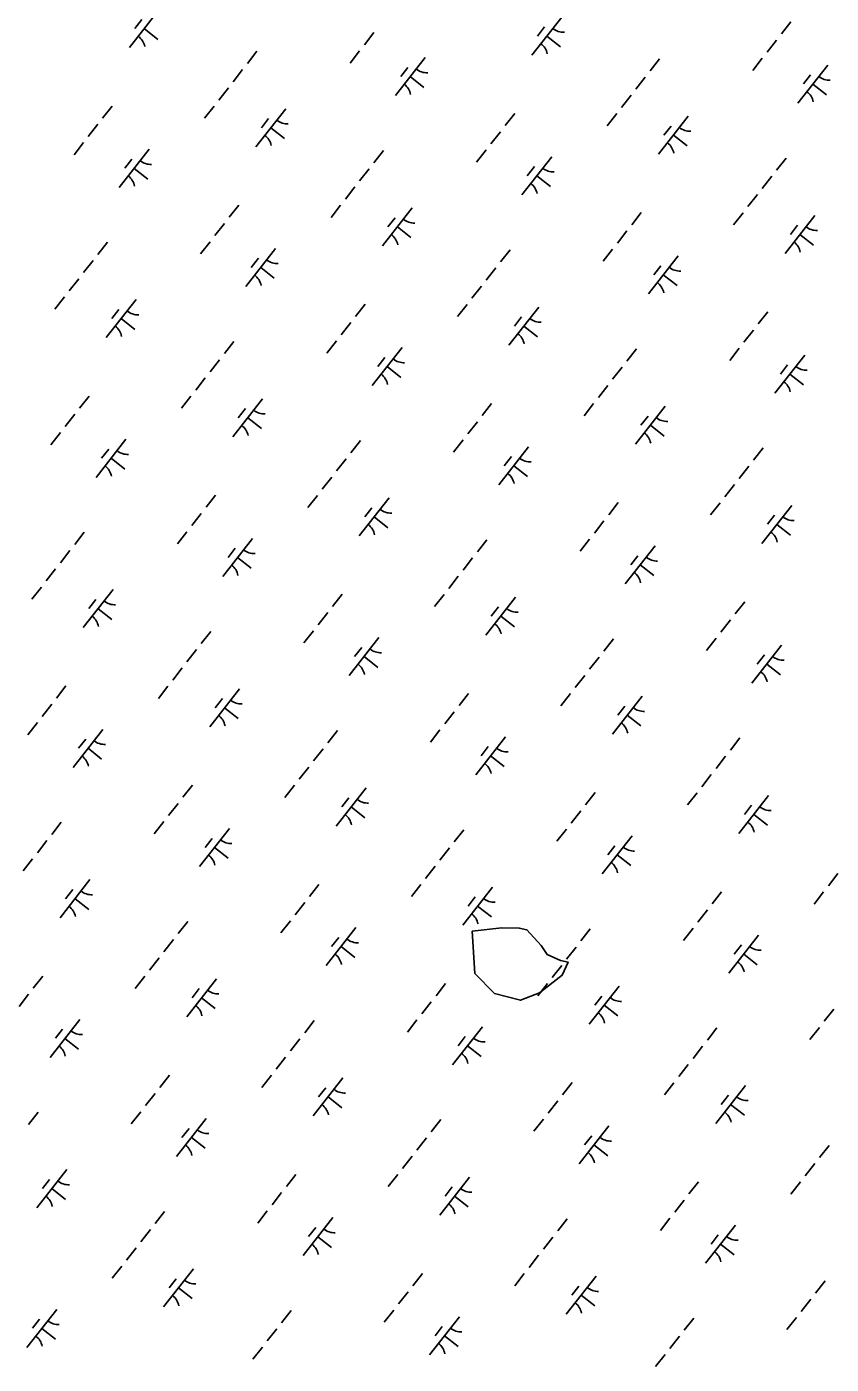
# Model space of a CAD drawing. Extents: x 3896831 to 3918110, y 171006 to 193349.
# Drawn here: x 3902556 to 3903389, y 178019 to 179403 of the extents above; entities that cross this region are included whole.
import ezdxf

# ---------------------------------------------------------------- set-up
doc = ezdxf.new("R2010")
doc.units = 0
doc.layers.add('V-TOPO-SHOR', color=7, linetype='Continuous')
doc.layers.add('V-WETL-SWMP', color=7, linetype='Continuous')

msp = doc.modelspace()

# ---------------------------------------------------------------- linework, layer by layer
at = {"layer": 'V-TOPO-SHOR'}
msp.add_lwpolyline([(3903087.1, 178403.4), (3903110.7, 178421.8), (3903116.7, 178435.4), (3903108.8, 178437), (3903095.2, 178443.1), (3903088.9, 178452.6), (3903074, 178468.9), (3903066.1, 178470.5), (3903048, 178470.9), (3903017.5, 178467.2), (3903020.2, 178423.7), (3903040.7, 178403), (3903067.4, 178395.9)], close=True, dxfattribs=at)
at = {"layer": 'V-WETL-SWMP'}
for p, q in [((3902693.5, 179421.1), (3902662.7, 179381.7)), ((3902675.7, 179410.9), (3902668.3, 179401.4)), ((3902678.1, 179401.4), (3902692.3, 179390.3)), ((3903110.2, 179413.4), (3903079.3, 179374)), ((3903092.4, 179403.2), (3903085, 179393.7)), ((3903347.2, 179408.5), (3903337.4, 179395.9)), ((3902915.8, 179397.3), (3902905.9, 179384.7)), ((3903094.8, 179393.7), (3903108.9, 179382.6)), ((3903332.4, 179389.6), (3903322.6, 179377)), ((3902794.7, 179377.9), (3902784.9, 179365.3)), ((3902901, 179378.4), (3902891.1, 179365.8)), ((3902779.9, 179359), (3902770.1, 179346.4)), ((3902968.8, 179371.4), (3902938, 179332.1)), ((3902951, 179361.2), (3902943.6, 179351.8)), ((3903211.4, 179370.2), (3903201.5, 179357.6)), ((3903317.6, 179370.7), (3903307.8, 179358.1)), ((3903385.4, 179363.7), (3903354.6, 179324.4)), ((3902953.4, 179351.7), (3902967.5, 179340.6)), ((3903196.6, 179351.3), (3903186.7, 179338.7)), ((3903367.6, 179353.5), (3903360.2, 179344.1)), ((3902765.1, 179340.1), (3902755.3, 179327.5)), ((3903181.8, 179332.4), (3903171.9, 179319.8)), ((3903370, 179344), (3903384.2, 179332.9)), ((3902644.9, 179321.3), (3902635, 179308.7)), ((3902750.3, 179321.2), (3902740.5, 179308.6)), ((3902824.5, 179318.4), (3902793.6, 179279.1)), ((3902806.7, 179308.3), (3902799.3, 179298.8)), ((3903061.5, 179313.6), (3903051.6, 179301)), ((3903167, 179313.5), (3903157.1, 179300.9)), ((3903241.1, 179310.7), (3903210.3, 179271.4)), ((3902630.1, 179302.4), (3902620.2, 179289.8)), ((3902809, 179298.8), (3902823.2, 179287.7)), ((3903046.7, 179294.7), (3903036.8, 179282.1)), ((3903223.3, 179300.6), (3903215.9, 179291.1)), ((3903225.7, 179291.1), (3903239.8, 179280)), ((3902615.3, 179283.5), (3902605.4, 179270.9)), ((3902683.1, 179276.5), (3902652.2, 179237.1)), ((3902925.7, 179275.2), (3902915.8, 179262.6)), ((3903031.9, 179275.8), (3903022, 179263.2)), ((3902665.3, 179266.3), (3902657.9, 179256.9)), ((3903099.7, 179268.8), (3903068.9, 179229.4)), ((3903342.3, 179267.5), (3903332.4, 179254.9)), ((3902667.6, 179256.8), (3902681.8, 179245.7)), ((3902910.9, 179256.4), (3902901, 179243.8)), ((3903081.9, 179258.6), (3903074.5, 179249.2)), ((3903084.3, 179249.1), (3903098.5, 179238)), ((3903327.5, 179248.7), (3903317.6, 179236.1)), ((3902896.1, 179237.5), (3902886.2, 179224.9)), ((3903312.7, 179229.8), (3903302.8, 179217.2)), ((3902775.8, 179218.7), (3902765.9, 179206.1)), ((3902881.2, 179218.6), (3902871.4, 179206)), ((3902955.4, 179215.8), (3902924.5, 179176.5)), ((3903192.4, 179211), (3903182.6, 179198.4)), ((3903297.9, 179210.9), (3903288, 179198.3)), ((3903372, 179208.1), (3903341.2, 179168.8)), ((3902761, 179199.8), (3902751.1, 179187.2)), ((3902937.6, 179205.6), (3902930.2, 179196.2)), ((3902940, 179196.2), (3902954.1, 179185.1)), ((3903177.6, 179192.1), (3903167.8, 179179.5)), ((3903354.2, 179197.9), (3903346.8, 179188.5)), ((3902639.9, 179180.3), (3902630.1, 179167.7)), ((3902746.2, 179180.9), (3902736.3, 179168.3)), ((3903356.6, 179188.5), (3903370.8, 179177.4)), ((3902814, 179173.9), (3902783.1, 179134.5)), ((3903056.6, 179172.6), (3903046.7, 179160)), ((3903162.8, 179173.2), (3903152.9, 179160.6)), ((3903230.6, 179166.2), (3903199.8, 179126.8)), ((3902625.1, 179161.4), (3902615.3, 179148.9)), ((3902796.2, 179163.7), (3902788.8, 179154.3)), ((3902798.6, 179154.2), (3902812.7, 179143.1)), ((3903041.8, 179153.7), (3903031.9, 179141.2)), ((3903212.8, 179156), (3903205.4, 179146.6)), ((3902610.3, 179142.6), (3902600.5, 179130)), ((3903215.2, 179146.5), (3903229.4, 179135.4)), ((3902595.5, 179123.7), (3902585.7, 179111.1)), ((3903027, 179134.9), (3903017.1, 179122.3)), ((3902669.7, 179120.9), (3902638.8, 179081.6)), ((3902651.9, 179110.7), (3902644.5, 179101.3)), ((3902906.7, 179116.1), (3902896.8, 179103.5)), ((3903012.2, 179116), (3903002.3, 179103.4)), ((3903086.3, 179113.2), (3903055.5, 179073.9)), ((3902654.2, 179101.3), (3902668.4, 179090.1)), ((3902891.9, 179097.2), (3902882, 179084.6)), ((3903068.5, 179103), (3903061.1, 179093.6)), ((3903323.3, 179108.4), (3903313.5, 179095.8)), ((3903070.9, 179093.6), (3903085, 179082.4)), ((3903308.5, 179089.5), (3903298.7, 179076.9)), ((3902770.9, 179077.7), (3902761, 179065.1)), ((3902877.1, 179078.3), (3902867.2, 179065.7)), ((3902944.9, 179071.3), (3902914.1, 179031.9)), ((3903187.5, 179070), (3903177.6, 179057.4)), ((3903293.7, 179070.6), (3903283.9, 179058)), ((3902756, 179058.8), (3902746.2, 179046.2)), ((3902927.1, 179061.1), (3902919.7, 179051.6)), ((3903361.6, 179063.6), (3903330.7, 179024.2)), ((3902741.2, 179039.9), (3902731.4, 179027.4)), ((3902929.5, 179051.6), (3902943.7, 179040.5)), ((3903172.7, 179051.1), (3903162.8, 179038.5)), ((3903343.8, 179053.4), (3903336.4, 179043.9)), ((3903346.1, 179043.9), (3903360.3, 179032.8)), ((3903157.9, 179032.2), (3903148, 179019.7)), ((3902621, 179021.2), (3902611.1, 179008.6)), ((3902726.4, 179021.1), (3902716.6, 179008.5)), ((3902800.6, 179018.3), (3902769.7, 178979)), ((3903037.6, 179013.5), (3903027.7, 179000.9)), ((3903143.1, 179013.4), (3903133.2, 179000.8)), ((3902606.2, 179002.3), (3902596.3, 178989.7)), ((3902782.8, 179008.1), (3902775.4, 178998.7)), ((3902785.2, 178998.6), (3902799.3, 178987.5)), ((3903217.2, 179010.6), (3903186.4, 178971.3)), ((3903199.4, 179000.4), (3903192, 178991)), ((3903022.8, 178994.6), (3903012.9, 178982)), ((3903201.8, 178990.9), (3903216, 178979.8)), ((3902591.4, 178983.4), (3902581.5, 178970.8)), ((3902659.2, 178976.4), (3902628.3, 178937)), ((3902901.8, 178975.1), (3902891.9, 178962.5)), ((3903008, 178975.7), (3902998.1, 178963.1)), ((3902641.4, 178966.2), (3902634, 178956.7)), ((3903075.8, 178968.7), (3903045, 178929.3)), ((3903058, 178958.5), (3903050.6, 178949)), ((3903318.4, 178967.4), (3903308.5, 178954.8)), ((3902643.8, 178956.7), (3902657.9, 178945.6)), ((3902887, 178956.2), (3902877.1, 178943.6)), ((3903060.4, 178949), (3903074.6, 178937.9)), ((3903303.6, 178948.5), (3903293.7, 178935.9)), ((3902872.2, 178937.3), (3902862.3, 178924.7)), ((3903288.8, 178929.6), (3903278.9, 178917)), ((3902751.9, 178918.6), (3902742, 178906)), ((3902857.4, 178918.4), (3902847.5, 178905.9)), ((3902931.5, 178915.7), (3902900.6, 178876.4)), ((3902913.7, 178905.5), (3902906.3, 178896.1)), ((3903168.5, 178910.9), (3903158.7, 178898.3)), ((3903274, 178910.7), (3903264.1, 178898.2)), ((3903348.1, 178908), (3903317.3, 178868.7)), ((3902737.1, 178899.7), (3902727.2, 178887.1)), ((3902916.1, 178896), (3902930.2, 178884.9)), ((3903153.7, 178892), (3903143.9, 178879.4)), ((3903330.3, 178897.8), (3903322.9, 178888.4)), ((3903332.7, 178888.3), (3903346.9, 178877.2)), ((3902616, 178880.2), (3902606.2, 178867.6)), ((3902722.3, 178880.8), (3902712.4, 178868.2)), ((3902790.1, 178873.8), (3902759.3, 178834.4)), ((3902601.2, 178861.3), (3902591.4, 178848.7)), ((3902772.3, 178863.6), (3902764.9, 178854.1)), ((3903032.7, 178872.5), (3903022.8, 178859.9)), ((3903138.9, 178873.1), (3903129.1, 178860.5)), ((3903206.7, 178866.1), (3903175.9, 178826.7)), ((3902774.7, 178854.1), (3902788.8, 178843)), ((3903017.9, 178853.6), (3903008, 178841)), ((3903189, 178855.9), (3903181.5, 178846.4)), ((3903191.3, 178846.4), (3903205.5, 178835.3)), ((3902586.4, 178842.4), (3902576.6, 178829.8)), ((3903003.1, 178834.7), (3902993.2, 178822.1)), ((3902571.6, 178823.5), (3902561.8, 178810.9)), ((3902645.8, 178820.8), (3902614.9, 178781.5)), ((3902628, 178810.6), (3902620.6, 178801.2)), ((3902882.8, 178816), (3902872.9, 178803.4)), ((3902988.3, 178815.8), (3902978.4, 178803.2)), ((3903062.4, 178813.1), (3903031.6, 178773.8)), ((3903299.5, 178808.3), (3903289.6, 178795.7)), ((3902630.3, 178801.1), (3902644.5, 178790)), ((3902868, 178797.1), (3902858.1, 178784.5)), ((3903044.6, 178802.9), (3903037.2, 178793.5)), ((3903047, 178793.4), (3903061.2, 178782.3)), ((3902747, 178777.6), (3902737.1, 178765)), ((3902853.2, 178778.2), (3902843.3, 178765.6)), ((3903284.7, 178789.4), (3903274.8, 178776.8)), ((3902921, 178771.2), (3902890.2, 178731.8)), ((3903163.6, 178769.9), (3903153.7, 178757.3)), ((3903269.8, 178770.5), (3903260, 178757.9)), ((3903337.7, 178763.5), (3903306.8, 178724.1)), ((3902732.2, 178758.7), (3902722.3, 178746.1)), ((3902903.2, 178761), (3902895.8, 178751.5)), ((3902905.6, 178751.5), (3902919.8, 178740.4)), ((3903148.8, 178751), (3903138.9, 178738.4)), ((3903319.9, 178753.3), (3903312.5, 178743.8)), ((3902717.4, 178739.8), (3902707.5, 178727.2)), ((3903322.2, 178743.8), (3903336.4, 178732.7)), ((3903134, 178732.1), (3903124.1, 178719.5)), ((3902597.1, 178721.1), (3902587.2, 178708.5)), ((3902702.6, 178720.9), (3902692.7, 178708.3)), ((3902776.7, 178718.2), (3902745.8, 178678.8)), ((3902758.9, 178708), (3902751.5, 178698.6)), ((3903013.7, 178713.4), (3903003.9, 178700.8)), ((3903119.2, 178713.2), (3903109.3, 178700.6)), ((3903193.3, 178710.5), (3903162.5, 178671.1)), ((3902582.3, 178702.2), (3902572.4, 178689.6)), ((3902761.3, 178698.5), (3902775.4, 178687.4)), ((3902998.9, 178694.5), (3902989.1, 178681.9)), ((3903175.5, 178700.3), (3903168.1, 178690.9)), ((3902567.5, 178683.3), (3902557.6, 178670.7)), ((3903177.9, 178690.8), (3903192.1, 178679.7)), ((3902635.3, 178676.2), (3902604.5, 178636.9)), ((3902877.9, 178675), (3902868, 178662.4)), ((3902984.1, 178675.6), (3902974.3, 178663)), ((3903051.9, 178668.5), (3903021.1, 178629.2)), ((3903294.5, 178667.3), (3903284.7, 178654.7)), ((3902617.5, 178666.1), (3902610.1, 178656.6)), ((3902619.9, 178656.6), (3902634, 178645.5)), ((3902863.1, 178656.1), (3902853.2, 178643.5)), ((3903034.1, 178658.4), (3903026.7, 178648.9)), ((3903036.5, 178648.9), (3903050.7, 178637.8)), ((3903279.7, 178648.4), (3903269.9, 178635.8)), ((3902848.3, 178637.2), (3902838.4, 178624.6)), ((3903264.9, 178629.5), (3903255, 178616.9)), ((3902728, 178618.5), (3902718.1, 178605.9)), ((3902833.5, 178618.3), (3902823.6, 178605.7)), ((3902907.6, 178615.6), (3902876.8, 178576.2)), ((3903144.7, 178610.8), (3903134.8, 178598.2)), ((3902713.2, 178599.6), (3902703.3, 178587)), ((3902889.8, 178605.4), (3902882.4, 178595.9)), ((3903250.1, 178610.6), (3903240.2, 178598)), ((3903324.2, 178607.9), (3903293.4, 178568.5)), ((3903306.5, 178597.7), (3903299.1, 178588.2)), ((3902892.2, 178595.9), (3902906.4, 178584.8)), ((3903129.8, 178591.9), (3903120, 178579.3)), ((3903308.8, 178588.2), (3903323, 178577.1)), ((3902592.2, 178580.1), (3902582.3, 178567.5)), ((3902698.4, 178580.7), (3902688.5, 178568.1)), ((3902766.2, 178573.6), (3902735.4, 178534.3)), ((3903008.8, 178572.4), (3902998.9, 178559.8)), ((3903115, 178573), (3903105.2, 178560.4)), ((3902577.4, 178561.2), (3902567.5, 178548.6)), ((3902748.4, 178563.4), (3902741, 178554)), ((3903182.9, 178565.9), (3903152, 178526.6)), ((3903165.1, 178555.7), (3903157.7, 178546.3)), ((3902562.6, 178542.3), (3902552.7, 178529.7)), ((3902750.8, 178554), (3902765, 178542.9)), ((3902994, 178553.5), (3902984.1, 178540.9)), ((3903167.4, 178546.3), (3903181.6, 178535.2)), ((3902979.2, 178534.6), (3902969.3, 178522)), ((3902621.9, 178520.7), (3902591, 178481.3)), ((3902858.9, 178515.8), (3902849.1, 178503.3)), ((3902964.4, 178515.7), (3902954.5, 178503.1)), ((3903395.8, 178526.9), (3903386, 178514.3)), ((3902604.1, 178510.5), (3902596.7, 178501)), ((3902606.5, 178501), (3902620.6, 178489.9)), ((3903038.5, 178513), (3903007.7, 178473.6)), ((3903020.7, 178502.8), (3903013.3, 178493.3)), ((3903275.6, 178508.1), (3903265.7, 178495.6)), ((3903381, 178508), (3903371.2, 178495.4)), ((3902844.1, 178497), (3902834.3, 178484.4)), ((3903023.1, 178493.3), (3903037.3, 178482.2)), ((3903260.8, 178489.3), (3903250.9, 178476.7)), ((3902723.1, 178477.5), (3902713.2, 178464.9)), ((3902829.3, 178478.1), (3902819.4, 178465.5)), ((3902708.3, 178458.6), (3902698.4, 178446)), ((3902897.1, 178471), (3902866.3, 178431.7)), ((3902879.3, 178460.8), (3902871.9, 178451.4)), ((3903139.7, 178469.8), (3903129.9, 178457.2)), ((3903246, 178470.4), (3903236.1, 178457.8)), ((3903313.8, 178463.3), (3903282.9, 178424)), ((3902881.7, 178451.4), (3902895.9, 178440.2)), ((3903124.9, 178450.9), (3903115, 178438.3)), ((3903296, 178453.1), (3903288.6, 178443.7)), ((3902693.5, 178439.7), (3902683.6, 178427.1)), ((3903110.1, 178432), (3903100.2, 178419.4)), ((3903110.1, 178432), (3903100.2, 178419.4)), ((3903298.4, 178443.7), (3903312.5, 178432.5)), ((3902573.2, 178420.9), (3902563.3, 178408.3)), ((3902678.7, 178420.8), (3902668.8, 178408.2)), ((3902752.8, 178418.1), (3902722, 178378.7)), ((3902735, 178407.9), (3902727.6, 178398.4)), ((3902989.8, 178413.2), (3902980, 178400.6)), ((3903095.3, 178413.1), (3903085.4, 178400.5)), ((3903095.3, 178413.1), (3903088.7, 178404.7)), ((3903169.4, 178410.4), (3903138.6, 178371)), ((3902558.4, 178402), (3902548.5, 178389.5)), ((3902737.4, 178398.4), (3902751.5, 178387.3)), ((3902975, 178394.3), (3902965.2, 178381.8)), ((3903151.6, 178400.2), (3903144.2, 178390.7)), ((3903154, 178390.7), (3903168.2, 178379.6)), ((3902611.4, 178376.1), (3902580.6, 178336.8)), ((3902960.2, 178375.5), (3902950.4, 178362.9)), ((3903391.7, 178386.6), (3903381.8, 178374.1)), ((3902593.6, 178365.9), (3902586.2, 178356.5)), ((3902854, 178374.9), (3902844.1, 178362.3)), ((3903028.1, 178368.4), (3902997.2, 178329.1)), ((3903270.6, 178367.2), (3903260.8, 178354.6)), ((3903376.9, 178367.8), (3903367, 178355.2)), ((3902596, 178356.4), (3902610.2, 178345.3)), ((3902839.2, 178356), (3902829.3, 178343.4)), ((3903010.3, 178358.2), (3903002.9, 178348.8)), ((3903012.6, 178348.7), (3903026.8, 178337.6)), ((3903255.8, 178348.3), (3903246, 178335.7)), ((3902824.4, 178337.1), (3902814.5, 178324.5)), ((3903241, 178329.4), (3903231.2, 178316.8)), ((3902704.1, 178318.3), (3902694.3, 178305.7)), ((3902809.6, 178318.2), (3902799.7, 178305.6)), ((3902883.7, 178315.5), (3902852.9, 178276.1)), ((3903120.8, 178310.6), (3903110.9, 178298)), ((3903226.2, 178310.5), (3903216.4, 178297.9)), ((3903300.4, 178307.8), (3903269.5, 178268.4)), ((3902689.3, 178299.4), (3902679.4, 178286.8)), ((3902865.9, 178305.3), (3902858.5, 178295.8)), ((3902868.3, 178295.8), (3902882.5, 178284.7)), ((3903282.6, 178297.6), (3903275.2, 178288.1)), ((3902568.3, 178280), (3902558.4, 178267.4)), ((3902674.5, 178280.5), (3902664.6, 178268)), ((3903106, 178291.7), (3903096.1, 178279.1)), ((3903284.9, 178288.1), (3903299.1, 178277)), ((3902742.3, 178273.5), (3902711.5, 178234.2)), ((3902984.9, 178272.3), (3902975, 178259.7)), ((3903091.2, 178272.8), (3903081.3, 178260.3)), ((3903159, 178265.8), (3903128.1, 178226.5)), ((3902724.5, 178263.3), (3902717.1, 178253.9)), ((3902726.9, 178253.8), (3902741.1, 178242.7)), ((3902970.1, 178253.4), (3902960.2, 178240.8)), ((3903141.2, 178255.6), (3903133.8, 178246.2)), ((3903143.5, 178246.1), (3903157.7, 178235)), ((3903386.8, 178245.7), (3903376.9, 178233.1)), ((3902955.3, 178234.5), (3902945.4, 178221.9)), ((3903371.9, 178226.8), (3903362.1, 178214.2)), ((3902598, 178220.6), (3902567.1, 178181.2)), ((3902580.2, 178210.4), (3902572.8, 178200.9)), ((3902835, 178215.7), (3902825.2, 178203.1)), ((3902940.5, 178215.6), (3902930.6, 178203)), ((3903014.6, 178212.9), (3902983.8, 178173.5)), ((3902582.6, 178200.9), (3902596.7, 178189.8)), ((3902820.2, 178196.8), (3902810.4, 178184.2)), ((3902996.8, 178202.7), (3902989.4, 178193.2)), ((3903251.7, 178208), (3903241.8, 178195.4)), ((3903357.1, 178207.9), (3903347.3, 178195.3)), ((3902999.2, 178193.2), (3903013.4, 178182.1)), ((3903236.9, 178189.1), (3903227, 178176.5)), ((3902699.2, 178177.3), (3902689.3, 178164.8)), ((3902805.4, 178177.9), (3902795.6, 178165.3)), ((3902873.2, 178170.9), (3902842.4, 178131.6)), ((3903115.8, 178169.6), (3903106, 178157.1)), ((3903222.1, 178170.2), (3903212.2, 178157.6)), ((3902684.4, 178158.5), (3902674.5, 178145.9)), ((3902855.5, 178160.7), (3902848, 178151.3)), ((3903289.9, 178163.2), (3903259, 178123.9)), ((3902857.8, 178151.2), (3902872, 178140.1)), ((3903101, 178150.8), (3903091.2, 178138.2)), ((3903272.1, 178153), (3903264.7, 178143.6)), ((3903274.5, 178143.5), (3903288.6, 178132.4)), ((3902669.6, 178139.6), (3902659.7, 178127)), ((3903086.2, 178131.9), (3903076.4, 178119.3)), ((3902654.8, 178120.7), (3902644.9, 178108.1)), ((3902728.9, 178117.9), (3902698.1, 178078.6)), ((3902966, 178113.1), (3902956.1, 178100.5)), ((3903071.4, 178113), (3903061.6, 178100.4)), ((3902711.1, 178107.7), (3902703.7, 178098.3)), ((3903145.6, 178110.2), (3903114.7, 178070.9)), ((3903127.8, 178100), (3903120.4, 178090.6)), ((3903382.6, 178105.4), (3903372.7, 178092.8)), ((3902713.5, 178098.3), (3902727.7, 178087.2)), ((3902951.2, 178094.2), (3902941.3, 178081.6)), ((3903130.1, 178090.6), (3903144.3, 178079.5)), ((3903367.8, 178086.5), (3903357.9, 178073.9)), ((3902587.5, 178076), (3902556.7, 178036.6)), ((3902830.1, 178074.7), (3902820.2, 178062.1)), ((3902936.3, 178075.3), (3902926.5, 178062.7)), ((3902569.7, 178065.8), (3902562.3, 178056.4)), ((3903004.2, 178068.3), (3902973.3, 178028.9)), ((3902986.4, 178058.1), (3902979, 178048.7)), ((3903246.8, 178067), (3903236.9, 178054.4)), ((3903353, 178067.6), (3903343.1, 178055)), ((3902572.1, 178056.3), (3902586.3, 178045.2)), ((3902815.3, 178055.8), (3902805.4, 178043.3)), ((3902988.7, 178048.6), (3903002.9, 178037.5)), ((3903231.9, 178048.2), (3903222.1, 178035.6)), ((3902800.5, 178037), (3902790.6, 178024.4)), ((3903217.1, 178029.3), (3903207.3, 178016.7))]:
    msp.add_line(p, q, dxfattribs=at)
msp.add_lwpolyline([(3903087.1, 178403.4), (3903110.7, 178421.8), (3903116.7, 178435.4), (3903108.8, 178437), (3903095.2, 178443.1), (3903088.9, 178452.6), (3903074, 178468.9), (3903066.1, 178470.5), (3903048, 178470.9), (3903017.5, 178467.2), (3903020.2, 178423.7), (3903040.7, 178403), (3903067.4, 178395.9)], close=True, dxfattribs=at)
for centre, start, end in [((3903112, 179415.3), 231.1403, 272.6839), ((3902661.3, 179379.5), 11.1403, 52.6839), ((3903077.9, 179371.8), 11.1403, 52.6839), ((3902970.6, 179373.3), 231.1403, 272.6839), ((3903387.2, 179365.6), 231.1403, 272.6839), ((3902936.5, 179329.8), 11.1403, 52.6839), ((3903353.2, 179322.1), 11.1403, 52.6839), ((3902826.3, 179320.4), 231.1403, 272.6839), ((3902792.2, 179276.9), 11.1403, 52.6839), ((3903242.9, 179312.7), 231.1403, 272.6839), ((3903208.8, 179269.2), 11.1403, 52.6839), ((3902684.9, 179278.4), 231.1403, 272.6839), ((3902650.8, 179234.9), 11.1403, 52.6839), ((3903101.5, 179270.7), 231.1403, 272.6839), ((3903067.4, 179227.2), 11.1403, 52.6839), ((3902957.2, 179217.8), 231.1403, 272.6839), ((3903373.8, 179210.1), 231.1403, 272.6839), ((3902923.1, 179174.3), 11.1403, 52.6839), ((3903339.7, 179166.6), 11.1403, 52.6839), ((3902815.8, 179175.8), 231.1403, 272.6839), ((3903232.4, 179168.1), 231.1403, 272.6839), ((3902781.7, 179132.3), 11.1403, 52.6839), ((3903198.4, 179124.6), 11.1403, 52.6839), ((3902671.5, 179122.8), 231.1403, 272.6839), ((3903088.1, 179115.1), 231.1403, 272.6839), ((3902637.4, 179079.4), 11.1403, 52.6839), ((3903054, 179071.7), 11.1403, 52.6839), ((3902946.7, 179073.2), 231.1403, 272.6839), ((3902912.6, 179029.7), 11.1403, 52.6839), ((3903363.4, 179065.5), 231.1403, 272.6839), ((3903329.3, 179022), 11.1403, 52.6839), ((3902802.4, 179020.2), 231.1403, 272.6839), ((3903219, 179012.5), 231.1403, 272.6839), ((3902768.3, 178976.8), 11.1403, 52.6839), ((3903184.9, 178969.1), 11.1403, 52.6839), ((3902661, 178978.3), 231.1403, 272.6839), ((3903077.6, 178970.6), 231.1403, 272.6839), ((3902626.9, 178934.8), 11.1403, 52.6839), ((3903043.6, 178927.1), 11.1403, 52.6839), ((3902933.3, 178917.6), 231.1403, 272.6839), ((3902899.2, 178874.1), 11.1403, 52.6839), ((3903349.9, 178909.9), 231.1403, 272.6839), ((3903315.9, 178866.4), 11.1403, 52.6839), ((3902791.9, 178875.7), 231.1403, 272.6839), ((3902757.8, 178832.2), 11.1403, 52.6839), ((3903208.5, 178868), 231.1403, 272.6839), ((3903174.5, 178824.5), 11.1403, 52.6839), ((3902647.6, 178822.7), 231.1403, 272.6839), ((3902613.5, 178779.2), 11.1403, 52.6839), ((3903064.2, 178815), 231.1403, 272.6839), ((3903030.1, 178771.5), 11.1403, 52.6839), ((3902922.8, 178773.1), 231.1403, 272.6839), ((3903339.5, 178765.4), 231.1403, 272.6839), ((3902888.7, 178729.6), 11.1403, 52.6839), ((3903305.4, 178721.9), 11.1403, 52.6839), ((3902778.5, 178720.1), 231.1403, 272.6839), ((3903195.1, 178712.4), 231.1403, 272.6839), ((3902744.4, 178676.6), 11.1403, 52.6839), ((3903161.1, 178668.9), 11.1403, 52.6839), ((3902637.1, 178678.2), 231.1403, 272.6839), ((3903053.7, 178670.5), 231.1403, 272.6839), ((3902603, 178634.7), 11.1403, 52.6839), ((3903019.7, 178627), 11.1403, 52.6839), ((3902909.4, 178617.5), 231.1403, 272.6839), ((3902875.3, 178574), 11.1403, 52.6839), ((3903326.1, 178609.8), 231.1403, 272.6839), ((3903292, 178566.3), 11.1403, 52.6839), ((3902768, 178575.6), 231.1403, 272.6839), ((3902733.9, 178532.1), 11.1403, 52.6839), ((3903184.7, 178567.9), 231.1403, 272.6839), ((3903150.6, 178524.4), 11.1403, 52.6839), ((3902623.7, 178522.6), 231.1403, 272.6839), ((3903040.3, 178514.9), 231.1403, 272.6839), ((3902589.6, 178479.1), 11.1403, 52.6839), ((3903006.2, 178471.4), 11.1403, 52.6839), ((3902898.9, 178472.9), 231.1403, 272.6839), ((3903315.6, 178465.2), 231.1403, 272.6839), ((3902864.9, 178429.5), 11.1403, 52.6839), ((3903281.5, 178421.8), 11.1403, 52.6839), ((3902754.6, 178420), 231.1403, 272.6839), ((3902720.5, 178376.5), 11.1403, 52.6839), ((3903171.2, 178412.3), 231.1403, 272.6839), ((3903137.2, 178368.8), 11.1403, 52.6839), ((3902613.2, 178378), 231.1403, 272.6839), ((3902579.1, 178334.6), 11.1403, 52.6839), ((3903029.9, 178370.3), 231.1403, 272.6839), ((3902995.8, 178326.9), 11.1403, 52.6839), ((3902885.5, 178317.4), 231.1403, 272.6839), ((3903302.2, 178309.7), 231.1403, 272.6839), ((3902851.4, 178273.9), 11.1403, 52.6839), ((3903268.1, 178266.2), 11.1403, 52.6839), ((3902744.1, 178275.4), 231.1403, 272.6839), ((3903160.8, 178267.7), 231.1403, 272.6839), ((3902710.1, 178231.9), 11.1403, 52.6839), ((3903126.7, 178224.2), 11.1403, 52.6839), ((3902599.8, 178222.5), 231.1403, 272.6839), ((3903016.4, 178214.8), 231.1403, 272.6839), ((3902565.7, 178179), 11.1403, 52.6839), ((3902982.4, 178171.3), 11.1403, 52.6839), ((3902875, 178172.8), 231.1403, 272.6839), ((3902841, 178129.3), 11.1403, 52.6839), ((3903291.7, 178165.1), 231.1403, 272.6839), ((3903257.6, 178121.6), 11.1403, 52.6839), ((3902730.7, 178119.9), 231.1403, 272.6839), ((3902696.6, 178076.4), 11.1403, 52.6839), ((3903147.4, 178112.2), 231.1403, 272.6839), ((3903113.3, 178068.7), 11.1403, 52.6839), ((3902589.3, 178077.9), 231.1403, 272.6839), ((3902555.2, 178034.4), 11.1403, 52.6839), ((3903006, 178070.2), 231.1403, 272.6839), ((3902971.9, 178026.7), 11.1403, 52.6839)]:
    msp.add_arc(centre, 17.6, start, end, dxfattribs=at)

doc.saveas('drawing.dxf')
